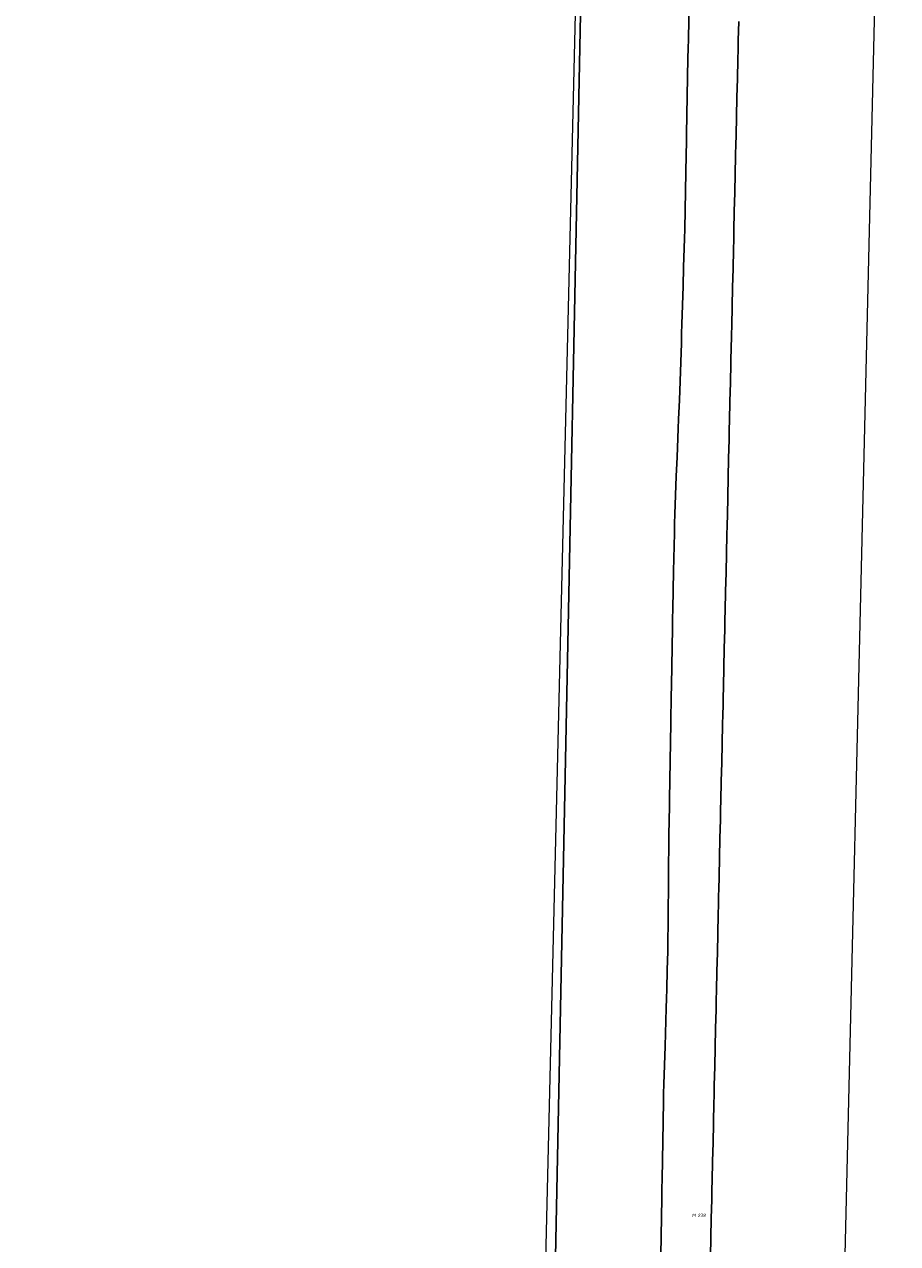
# Model space of a CAD drawing. Header units: metres. Extents: x 250001 to 257773, y 598992 to 609118.
# Tile 484 of 656: x 253718 to 253810, y 604368 to 604496. Entities that reach past the tile are written whole.
import ezdxf
from ezdxf.enums import TextEntityAlignment as Align
from ezdxf.lldxf.tags import DXFTag

# ---------------------------------------------------------------- set-up
doc = ezdxf.new("R2010")
doc.units = ezdxf.units.M
for name, color, linetype, lineweight in [('B-WE-GR-BOUWLAND-GV', 252, 'Continuous', 13), ('B-WE-GR-GRAS-GV', 252, 'Continuous', 13), ('B-WE-KG-GRENS_PERCEEL-G', 150, 'KG-PERCEEL', 18), ('B-WE-KG-GRENS_PERCEEL-S', 150, 'Continuous', 25), ('B-WE-OG-WATER-GV', 252, 'Continuous', 18), ('B-WE-OG-WATER_SLOOT-GV', 252, 'Continuous', 18), ('X-XX-AL-REFERENTIE-G', 7, 'Continuous', 18)]:
    doc.layers.add(name, color=color, linetype=linetype, lineweight=lineweight)
doc.styles.add('NLCS-ISO', font='NLCS-ISO.ttf')
doc.styles.get("Standard").update_dxf_attribs({"font": 'NLCS-ISO.ttf'})
tags = doc.linetypes.add('KG-PERCEEL', pattern='A,5.5,-2,["P",Standard,S=1.8,R=0,X=-0.5,Y=-0.9],-2,5.5,-2,[5,NLCS.SHX,S=0.75,R=0,X=0,Y=0],-2', length=19).pattern_tags.tags
tags[6] = DXFTag(74, 10)

# ---------------------------------------------------------------- blocks, each defined once
blk = doc.blocks.new('SKG-PERCEELNUMMER-SO')
at = {"style": 'NLCS-ISO', "oblique": 10, "flags": 1}
blk.add_attdef('GEMEENTECODE', text='', height=1.8, dxfattribs=at).set_placement((0, 2.55), align=Align.MIDDLE_CENTER)
at = {"style": 'NLCS-ISO', "oblique": 10}
blk.add_attdef('SECTIE', text='', height=1.8, dxfattribs=at).set_placement((-0.5, 0), align=Align.MIDDLE_RIGHT)
blk.add_attdef('PERCEELNUMMER', text='', height=1.8, dxfattribs=at).set_placement((0.5, 0), align=Align.MIDDLE_LEFT)
blk = doc.blocks.new('BS2021-132-Xref-KAD-20210617')
at = {"layer": 'B-WE-KG-GRENS_PERCEEL-G', "flags": 128}
for points in [[(253810.254, 604600.094), (253800.098, 604173.329)], [(253778.018, 604569.561), (253767.923, 604145.357)]]:
    blk.add_lwpolyline(points, dxfattribs=at)
at = {"layer": 'B-WE-KG-GRENS_PERCEEL-S', "xscale": 0.2, "yscale": 0.2, "zscale": 0.2}
blk.add_blockref('SKG-PERCEELNUMMER-SO', (253789.088, 604370.934), dxfattribs=at).add_auto_attribs({'PERCEELNUMMER': '238', 'SECTIE': 'M'})
blk = doc.blocks.new('BS2021-132-Xref-BGT-GRIJS-20210617-aangepast')
at = {"layer": 'B-WE-GR-BOUWLAND-GV', "flags": 128}
blk.add_lwpolyline([(253692.904, 604092.109), (253769.81, 604146.875), (253778.26, 604567.101)], dxfattribs=at)
at = {"layer": 'B-WE-GR-GRAS-GV', "flags": 128}
for points in [[(253778.26, 604567.101), (253769.81, 604146.875)], [(253785.326, 604366.739), (253785.362, 604368.739), (253785.428, 604372.739), (253785.445, 604373.766), (253785.462, 604374.738), (253785.561, 604380.738), (253785.566, 604381.013), (253785.594, 604382.737), (253785.617, 604383.764), (253785.646, 604384.737), (253785.706, 604386.736), (253785.767, 604388.735), (253785.887, 604392.733), (253785.918, 604393.76), (253785.947, 604394.732), (253786.007, 604396.732), (253786.061, 604398.731), (253786.103, 604402.731), (253786.114, 604403.758), (253786.124, 604404.731), (253786.131, 604405.348), (253786.145, 604406.731), (253786.187, 604410.731), (253786.209, 604412.731), (253786.224, 604413.758), (253786.24, 604414.731), (253786.273, 604416.731), (253786.307, 604418.731), (253786.34, 604420.73), (253786.373, 604422.73), (253786.39, 604423.757), (253786.406, 604424.73), (253786.419, 604425.491), (253786.44, 604426.73), (253786.473, 604428.729), (253786.513, 604430.729), (253786.552, 604432.729), (253786.573, 604433.755), (253786.592, 604434.728), (253786.633, 604436.728), (253786.673, 604438.727), (253786.753, 604442.727), (253786.771, 604443.635), (253786.774, 604443.753), (253786.793, 604444.726), (253786.869, 604446.725), (253786.951, 604448.724), (253787.033, 604450.722), (253787.115, 604452.721), (253787.157, 604453.747), (253787.196, 604454.72), (253787.278, 604456.718), (253787.36, 604458.717), (253787.429, 604460.716), (253787.489, 604462.715), (253787.502, 604463.175), (253787.519, 604463.741), (253787.549, 604464.714), (253787.669, 604468.712), (253787.729, 604470.712), (253787.789, 604472.711), (253787.82, 604473.737), (253787.85, 604474.71), (253787.89, 604476.709), (253787.926, 604478.709), (253787.963, 604480.709), (253787.996, 604482.504), (253787.999, 604482.709), (253788.018, 604483.735), (253788.036, 604484.708), (253788.073, 604486.708), (253788.109, 604488.708), (253788.146, 604490.707), (253788.185, 604492.707), (253788.206, 604493.733), (253788.226, 604494.706), (253788.308, 604498.706)]]:
    blk.add_lwpolyline(points, dxfattribs=at)
at = {"layer": 'B-WE-OG-WATER-GV', "flags": 128}
blk.add_lwpolyline([(253793.521, 604496.585), (253793.475, 604494.586), (253793.453, 604493.612), (253793.429, 604492.586), (253793.383, 604490.587), (253793.338, 604488.587), (253793.292, 604486.588), (253793.246, 604484.588), (253793.224, 604483.615), (253793.2, 604482.589), (253793.196, 604482.384), (253793.154, 604480.589), (253793.109, 604478.59), (253793.063, 604476.59), (253793.017, 604474.591), (253792.995, 604473.618), (253792.971, 604472.592), (253792.925, 604470.592), (253792.88, 604468.593), (253792.834, 604466.593), (253792.788, 604464.594), (253792.766, 604463.62), (253792.753, 604463.054), (253792.742, 604462.594), (253792.696, 604460.595), (253792.651, 604458.595), (253792.605, 604456.596), (253792.559, 604454.596), (253792.537, 604453.623), (253792.513, 604452.597), (253792.467, 604450.597), (253792.422, 604448.598), (253792.376, 604446.598), (253792.33, 604444.599), (253792.308, 604443.626), (253792.305, 604443.508), (253792.284, 604442.599), (253792.238, 604440.6), (253792.193, 604438.6), (253792.147, 604436.601), (253792.101, 604434.601), (253792.079, 604433.629), (253792.055, 604432.602), (253792.009, 604430.603), (253791.964, 604428.603), (253791.918, 604426.604), (253791.889, 604425.365), (253791.872, 604424.604), (253791.85, 604423.631), (253791.826, 604422.605), (253791.78, 604420.605), (253791.735, 604418.606), (253791.689, 604416.606), (253791.643, 604414.607), (253791.621, 604413.634), (253791.597, 604412.607), (253791.551, 604410.608), (253791.506, 604408.608), (253791.46, 604406.609), (253791.428, 604405.226), (253791.414, 604404.609), (253791.392, 604403.637), (253791.368, 604402.61), (253791.322, 604400.61), (253791.277, 604398.611), (253791.231, 604396.611), (253791.185, 604394.612), (253791.163, 604393.639), (253791.139, 604392.613), (253791.093, 604390.613), (253791.048, 604388.614), (253791.002, 604386.614), (253790.956, 604384.615), (253790.934, 604383.642), (253790.91, 604382.615), (253790.871, 604380.891), (253790.864, 604380.616), (253790.819, 604378.616), (253790.773, 604376.617), (253790.727, 604374.617), (253790.705, 604373.645), (253790.681, 604372.618), (253790.635, 604370.618), (253790.59, 604368.619), (253790.544, 604366.619)], dxfattribs=at)
at = {"layer": 'B-WE-OG-WATER_SLOOT-GV', "flags": 128}
for points in [[(253788.308, 604498.706), (253788.226, 604494.706), (253788.206, 604493.733), (253788.185, 604492.707), (253788.146, 604490.707), (253788.109, 604488.708), (253788.073, 604486.708), (253788.036, 604484.708), (253788.018, 604483.735), (253787.999, 604482.709), (253787.996, 604482.504), (253787.963, 604480.709), (253787.926, 604478.709), (253787.89, 604476.709), (253787.85, 604474.71), (253787.82, 604473.737), (253787.789, 604472.711), (253787.729, 604470.712), (253787.669, 604468.712), (253787.549, 604464.714), (253787.519, 604463.741), (253787.502, 604463.175), (253787.489, 604462.715), (253787.429, 604460.716), (253787.36, 604458.717), (253787.278, 604456.718), (253787.196, 604454.72), (253787.157, 604453.747), (253787.115, 604452.721), (253787.033, 604450.722), (253786.951, 604448.724), (253786.869, 604446.725), (253786.793, 604444.726), (253786.774, 604443.753), (253786.771, 604443.635), (253786.753, 604442.727), (253786.673, 604438.727), (253786.633, 604436.728), (253786.592, 604434.728), (253786.573, 604433.755), (253786.552, 604432.729), (253786.513, 604430.729), (253786.473, 604428.729), (253786.44, 604426.73), (253786.419, 604425.491), (253786.406, 604424.73), (253786.39, 604423.757), (253786.373, 604422.73), (253786.34, 604420.73), (253786.307, 604418.731), (253786.273, 604416.731), (253786.24, 604414.731), (253786.224, 604413.758), (253786.209, 604412.731), (253786.187, 604410.731), (253786.145, 604406.731), (253786.131, 604405.348), (253786.124, 604404.731), (253786.114, 604403.758), (253786.103, 604402.731), (253786.061, 604398.731), (253786.007, 604396.732), (253785.947, 604394.732), (253785.918, 604393.76), (253785.887, 604392.733), (253785.767, 604388.735), (253785.706, 604386.736), (253785.646, 604384.737), (253785.617, 604383.764), (253785.594, 604382.737), (253785.566, 604381.013), (253785.561, 604380.738), (253785.462, 604374.738), (253785.445, 604373.766), (253785.428, 604372.739), (253785.362, 604368.739), (253785.326, 604366.739)], [(253790.544, 604366.619), (253790.59, 604368.619), (253790.635, 604370.618), (253790.681, 604372.618), (253790.705, 604373.645), (253790.727, 604374.617), (253790.773, 604376.617), (253790.819, 604378.616), (253790.864, 604380.616), (253790.871, 604380.891), (253790.91, 604382.615), (253790.934, 604383.642), (253790.956, 604384.615), (253791.002, 604386.614), (253791.048, 604388.614), (253791.093, 604390.613), (253791.139, 604392.613), (253791.163, 604393.639), (253791.185, 604394.612), (253791.231, 604396.611), (253791.277, 604398.611), (253791.322, 604400.61), (253791.368, 604402.61), (253791.392, 604403.637), (253791.414, 604404.609), (253791.428, 604405.226), (253791.46, 604406.609), (253791.506, 604408.608), (253791.551, 604410.608), (253791.597, 604412.607), (253791.621, 604413.634), (253791.643, 604414.607), (253791.689, 604416.606), (253791.735, 604418.606), (253791.78, 604420.605), (253791.826, 604422.605), (253791.85, 604423.631), (253791.872, 604424.604), (253791.889, 604425.365), (253791.918, 604426.604), (253791.964, 604428.603), (253792.009, 604430.603), (253792.055, 604432.602), (253792.079, 604433.629), (253792.101, 604434.601), (253792.147, 604436.601), (253792.193, 604438.6), (253792.238, 604440.6), (253792.284, 604442.599), (253792.305, 604443.508), (253792.308, 604443.626), (253792.33, 604444.599), (253792.376, 604446.598), (253792.422, 604448.598), (253792.467, 604450.597), (253792.513, 604452.597), (253792.537, 604453.623), (253792.559, 604454.596), (253792.605, 604456.596), (253792.651, 604458.595), (253792.696, 604460.595), (253792.742, 604462.594), (253792.753, 604463.054), (253792.766, 604463.62), (253792.788, 604464.594), (253792.834, 604466.593), (253792.88, 604468.593), (253792.925, 604470.592), (253792.971, 604472.592), (253792.995, 604473.618), (253793.017, 604474.591), (253793.063, 604476.59), (253793.109, 604478.59), (253793.154, 604480.589), (253793.196, 604482.384), (253793.2, 604482.589), (253793.224, 604483.615), (253793.246, 604484.588), (253793.292, 604486.588), (253793.338, 604488.587), (253793.383, 604490.587), (253793.429, 604492.586), (253793.453, 604493.612), (253793.475, 604494.586), (253793.521, 604496.585)]]:
    blk.add_lwpolyline(points, dxfattribs=at)

msp = doc.modelspace()

# ---------------------------------------------------------------- block references
at = {"layer": 'X-XX-AL-REFERENTIE-G'}
for name in ['BS2021-132-Xref-BGT-GRIJS-20210617-aangepast', 'BS2021-132-Xref-KAD-20210617']:
    msp.add_blockref(name, (0, 0), dxfattribs=at)

doc.saveas('drawing.dxf')
